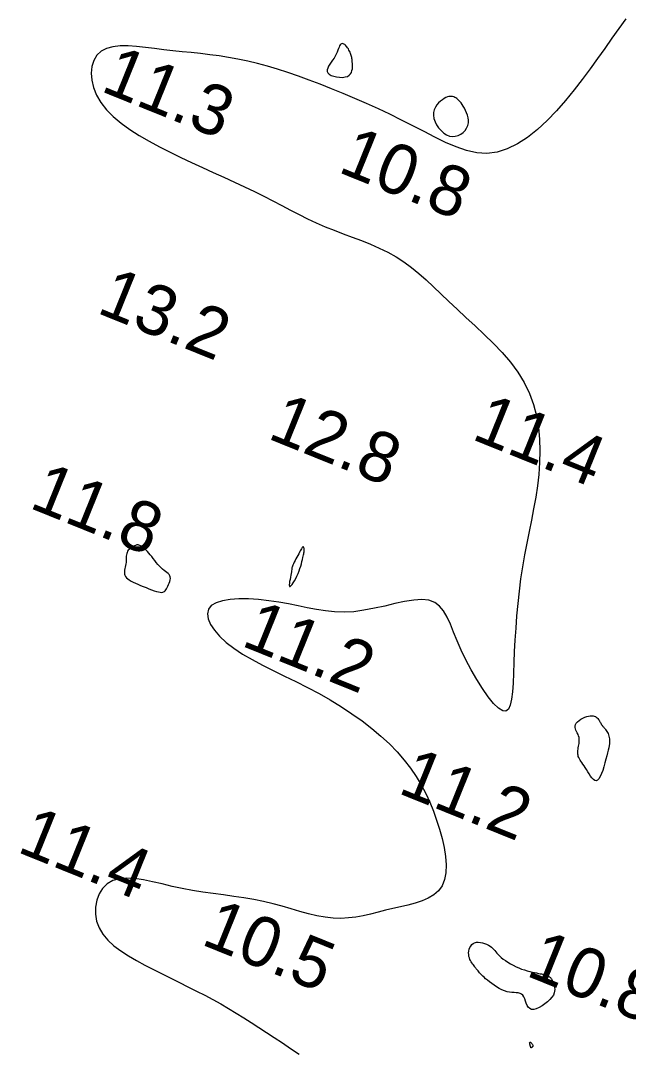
# Model space of a CAD drawing. Extents: x 3040093 to 3056816, y 408076 to 509144.
# Drawn here: x 3044038.6 to 3044099.1, y 439742.8 to 439845.5 of the extents above; entities that cross this region are included whole.
import ezdxf

# ---------------------------------------------------------------- set-up
doc = ezdxf.new("R2010")
doc.units = 0
doc.layers.add('V-CHAN-CONT-EL12-1112', color=7, linetype='Continuous')
doc.layers.add('V-TOPO-SOUN-0810', color=7, linetype='Continuous')

msp = doc.modelspace()

# ---------------------------------------------------------------- linework, layer by layer
at = {"layer": 'V-CHAN-CONT-EL12-1112'}
msp.add_lwpolyline([(3044098.88, 439845.71), (3044098.19, 439844.74), (3044097.49, 439843.76), (3044096.78, 439842.75), (3044096.06, 439841.73), (3044095.31, 439840.7), (3044094.53, 439839.66), (3044093.72, 439838.61), (3044092.86, 439837.57), (3044091.96, 439836.54), (3044091.02, 439835.57), (3044090.06, 439834.67), (3044089.08, 439833.88), (3044088.08, 439833.22), (3044087.06, 439832.72), (3044086.05, 439832.4), (3044085.03, 439832.28), (3044084.01, 439832.35), (3044082.99, 439832.57), (3044081.95, 439832.92), (3044080.91, 439833.37), (3044079.84, 439833.89), (3044078.76, 439834.46), (3044077.65, 439835.04), (3044076.52, 439835.61), (3044075.37, 439836.18), (3044074.21, 439836.72), (3044073.03, 439837.25), (3044071.86, 439837.77), (3044070.7, 439838.26), (3044069.55, 439838.72), (3044068.42, 439839.17), (3044067.32, 439839.59), (3044066.24, 439839.97), (3044065.19, 439840.34), (3044064.16, 439840.67), (3044063.15, 439840.97), (3044062.16, 439841.24), (3044061.19, 439841.48), (3044060.22, 439841.68), (3044059.28, 439841.85), (3044058.34, 439842), (3044057.41, 439842.12), (3044056.49, 439842.23), (3044055.57, 439842.33), (3044054.65, 439842.42), (3044053.74, 439842.52), (3044052.82, 439842.62), (3044051.9, 439842.74), (3044050.99, 439842.85), (3044050.1, 439842.95), (3044049.26, 439843), (3044048.47, 439843), (3044047.75, 439842.92), (3044047.11, 439842.75), (3044046.58, 439842.47), (3044046.15, 439842.07), (3044045.85, 439841.56), (3044045.66, 439840.96), (3044045.59, 439840.29), (3044045.64, 439839.58), (3044045.82, 439838.84), (3044046.12, 439838.09), (3044046.56, 439837.35), (3044047.12, 439836.64), (3044047.79, 439835.96), (3044048.57, 439835.31), (3044049.43, 439834.68), (3044050.36, 439834.08), (3044051.36, 439833.5), (3044052.39, 439832.95), (3044053.45, 439832.41), (3044054.52, 439831.88), (3044055.6, 439831.37), (3044056.69, 439830.87), (3044057.76, 439830.38), (3044058.82, 439829.9), (3044059.86, 439829.42), (3044060.87, 439828.95), (3044061.85, 439828.48), (3044062.79, 439828.01), (3044063.7, 439827.54), (3044064.58, 439827.08), (3044065.45, 439826.62), (3044066.31, 439826.18), (3044067.16, 439825.76), (3044068.02, 439825.35), (3044068.9, 439824.97), (3044069.79, 439824.61), (3044070.7, 439824.26), (3044071.61, 439823.92), (3044072.52, 439823.58), (3044073.42, 439823.22), (3044074.3, 439822.84), (3044075.15, 439822.43), (3044075.97, 439821.97), (3044076.75, 439821.46), (3044077.5, 439820.91), (3044078.24, 439820.3), (3044078.96, 439819.66), (3044079.7, 439818.98), (3044080.45, 439818.26), (3044081.23, 439817.5), (3044082.06, 439816.73), (3044082.94, 439815.92), (3044083.85, 439815.09), (3044084.77, 439814.23), (3044085.69, 439813.33), (3044086.56, 439812.41), (3044087.38, 439811.45), (3044088.12, 439810.45), (3044088.75, 439809.42), (3044089.27, 439808.35), (3044089.67, 439807.24), (3044089.96, 439806.1), (3044090.16, 439804.95), (3044090.28, 439803.78), (3044090.31, 439802.61), (3044090.28, 439801.44), (3044090.19, 439800.27), (3044090.06, 439799.12), (3044089.89, 439797.98), (3044089.68, 439796.84), (3044089.46, 439795.7), (3044089.23, 439794.56), (3044089, 439793.41), (3044088.77, 439792.24), (3044088.57, 439791.05), (3044088.39, 439789.84), (3044088.23, 439788.61), (3044088.1, 439787.38), (3044087.99, 439786.15), (3044087.9, 439784.94), (3044087.82, 439783.75), (3044087.76, 439782.6), (3044087.71, 439781.49), (3044087.68, 439780.43), (3044087.63, 439779.46), (3044087.58, 439778.59), (3044087.49, 439777.85), (3044087.36, 439777.26), (3044087.18, 439776.86), (3044086.93, 439776.65), (3044086.6, 439776.68), (3044086.19, 439776.95), (3044085.7, 439777.43), (3044085.16, 439778.09), (3044084.59, 439778.9), (3044084.02, 439779.8), (3044083.45, 439780.77), (3044082.93, 439781.76), (3044082.46, 439782.74), (3044082.06, 439783.67), (3044081.71, 439784.54), (3044081.39, 439785.34), (3044081.06, 439786.04), (3044080.71, 439786.65), (3044080.31, 439787.13), (3044079.83, 439787.49), (3044079.25, 439787.71), (3044078.54, 439787.78), (3044077.73, 439787.73), (3044076.82, 439787.58), (3044075.85, 439787.38), (3044074.84, 439787.14), (3044073.81, 439786.91), (3044072.77, 439786.71), (3044071.76, 439786.57), (3044070.79, 439786.53), (3044069.85, 439786.56), (3044068.94, 439786.65), (3044068.03, 439786.79), (3044067.12, 439786.97), (3044066.21, 439787.16), (3044065.27, 439787.35), (3044064.3, 439787.53), (3044063.3, 439787.67), (3044062.28, 439787.78), (3044061.28, 439787.84), (3044060.32, 439787.85), (3044059.44, 439787.79), (3044058.67, 439787.67), (3044058.03, 439787.47), (3044057.56, 439787.19), (3044057.28, 439786.82), (3044057.18, 439786.37), (3044057.25, 439785.87), (3044057.49, 439785.31), (3044057.87, 439784.72), (3044058.39, 439784.12), (3044059.04, 439783.51), (3044059.81, 439782.92), (3044060.67, 439782.34), (3044061.63, 439781.79), (3044062.65, 439781.24), (3044063.73, 439780.7), (3044064.85, 439780.15), (3044066, 439779.6), (3044067.15, 439779.02), (3044068.3, 439778.41), (3044069.42, 439777.77), (3044070.52, 439777.1), (3044071.57, 439776.4), (3044072.59, 439775.68), (3044073.55, 439774.93), (3044074.46, 439774.16), (3044075.31, 439773.38), (3044076.08, 439772.59), (3044076.78, 439771.78), (3044077.41, 439770.97), (3044077.97, 439770.14), (3044078.48, 439769.3), (3044078.93, 439768.45), (3044079.33, 439767.58), (3044079.7, 439766.69), (3044080.02, 439765.79), (3044080.31, 439764.87), (3044080.57, 439763.95), (3044080.77, 439763.04), (3044080.9, 439762.15), (3044080.96, 439761.32), (3044080.93, 439760.54), (3044080.8, 439759.85), (3044080.56, 439759.24), (3044080.2, 439758.74), (3044079.73, 439758.33), (3044079.18, 439758), (3044078.56, 439757.73), (3044077.87, 439757.51), (3044077.15, 439757.32), (3044076.41, 439757.15), (3044075.66, 439756.98), (3044074.91, 439756.79), (3044074.18, 439756.6), (3044073.44, 439756.42), (3044072.71, 439756.25), (3044071.97, 439756.12), (3044071.22, 439756.03), (3044070.47, 439755.98), (3044069.69, 439756), (3044068.9, 439756.1), (3044068.09, 439756.25), (3044067.26, 439756.45), (3044066.4, 439756.68), (3044065.53, 439756.94), (3044064.63, 439757.19), (3044063.71, 439757.44), (3044062.77, 439757.67), (3044061.8, 439757.87), (3044060.81, 439758.03), (3044059.8, 439758.18), (3044058.78, 439758.32), (3044057.75, 439758.46), (3044056.72, 439758.61), (3044055.7, 439758.77), (3044054.67, 439758.97), (3044053.66, 439759.18), (3044052.67, 439759.42), (3044051.71, 439759.64), (3044050.79, 439759.82), (3044049.92, 439759.95), (3044049.11, 439760), (3044048.38, 439759.94), (3044047.73, 439759.76), (3044047.18, 439759.43), (3044046.73, 439758.98), (3044046.38, 439758.43), (3044046.14, 439757.8), (3044046.02, 439757.12), (3044046.01, 439756.42), (3044046.13, 439755.72), (3044046.38, 439755.04), (3044046.76, 439754.4), (3044047.26, 439753.81), (3044047.86, 439753.26), (3044048.55, 439752.74), (3044049.3, 439752.24), (3044050.1, 439751.77), (3044050.94, 439751.32), (3044051.8, 439750.88), (3044052.66, 439750.45), (3044053.52, 439750.02), (3044054.38, 439749.59), (3044055.23, 439749.17), (3044056.07, 439748.74), (3044056.9, 439748.32), (3044057.71, 439747.88), (3044058.5, 439747.45), (3044059.27, 439747), (3044060.03, 439746.54), (3044060.79, 439746.08), (3044061.53, 439745.6), (3044062.29, 439745.11), (3044063.05, 439744.61), (3044063.83, 439744.1), (3044064.64, 439743.57), (3044065.47, 439743.02), (3044066.33, 439742.45)], dxfattribs=at)
for points in [[(3044069.32, 439840.17), (3044069.52, 439840.05), (3044069.77, 439839.97), (3044070.05, 439839.9), (3044070.34, 439839.87), (3044070.62, 439839.86), (3044070.89, 439839.9), (3044071.12, 439839.96), (3044071.3, 439840.07), (3044071.43, 439840.2), (3044071.52, 439840.36), (3044071.58, 439840.54), (3044071.62, 439840.73), (3044071.63, 439840.91), (3044071.63, 439841.09), (3044071.62, 439841.26), (3044071.61, 439841.41), (3044071.6, 439841.54), (3044071.59, 439841.66), (3044071.58, 439841.76), (3044071.56, 439841.86), (3044071.53, 439841.95), (3044071.51, 439842.05), (3044071.47, 439842.15), (3044071.43, 439842.25), (3044071.39, 439842.36), (3044071.33, 439842.47), (3044071.28, 439842.59), (3044071.22, 439842.7), (3044071.15, 439842.8), (3044071.08, 439842.9), (3044071.01, 439842.99), (3044070.93, 439843.07), (3044070.86, 439843.14), (3044070.78, 439843.19), (3044070.7, 439843.22), (3044070.63, 439843.23), (3044070.55, 439843.21), (3044070.48, 439843.17), (3044070.42, 439843.1), (3044070.35, 439843.01), (3044070.29, 439842.88), (3044070.23, 439842.73), (3044070.16, 439842.57), (3044070.09, 439842.39), (3044070, 439842.19), (3044069.9, 439841.99), (3044069.79, 439841.78), (3044069.65, 439841.58), (3044069.51, 439841.37), (3044069.37, 439841.17), (3044069.25, 439840.97), (3044069.16, 439840.79), (3044069.11, 439840.61), (3044069.11, 439840.45), (3044069.18, 439840.3)], [(3044079.75, 439835.76), (3044079.86, 439835.44), (3044080.02, 439835.12), (3044080.22, 439834.82), (3044080.46, 439834.55), (3044080.72, 439834.31), (3044081, 439834.13), (3044081.3, 439834.01), (3044081.59, 439833.96), (3044081.88, 439833.99), (3044082.16, 439834.07), (3044082.42, 439834.2), (3044082.65, 439834.37), (3044082.85, 439834.58), (3044083.01, 439834.81), (3044083.12, 439835.06), (3044083.18, 439835.32), (3044083.19, 439835.58), (3044083.16, 439835.83), (3044083.1, 439836.09), (3044083.01, 439836.34), (3044082.9, 439836.57), (3044082.79, 439836.79), (3044082.67, 439836.99), (3044082.56, 439837.16), (3044082.45, 439837.32), (3044082.34, 439837.45), (3044082.24, 439837.56), (3044082.13, 439837.66), (3044082.03, 439837.74), (3044081.93, 439837.81), (3044081.83, 439837.87), (3044081.72, 439837.92), (3044081.61, 439837.95), (3044081.5, 439837.97), (3044081.37, 439837.97), (3044081.24, 439837.95), (3044081.1, 439837.91), (3044080.94, 439837.85), (3044080.77, 439837.75), (3044080.59, 439837.63), (3044080.4, 439837.49), (3044080.21, 439837.31), (3044080.04, 439837.11), (3044079.89, 439836.89), (3044079.78, 439836.64), (3044079.71, 439836.37), (3044079.7, 439836.08)], [(3044052.48, 439788.52), (3044052.61, 439788.5), (3044052.72, 439788.51), (3044052.81, 439788.54), (3044052.89, 439788.59), (3044052.96, 439788.66), (3044053.02, 439788.74), (3044053.08, 439788.85), (3044053.16, 439788.98), (3044053.23, 439789.12), (3044053.3, 439789.27), (3044053.37, 439789.43), (3044053.42, 439789.59), (3044053.46, 439789.75), (3044053.48, 439789.9), (3044053.46, 439790.04), (3044053.42, 439790.16), (3044053.35, 439790.27), (3044053.25, 439790.37), (3044053.14, 439790.47), (3044053.01, 439790.58), (3044052.86, 439790.69), (3044052.71, 439790.81), (3044052.55, 439790.95), (3044052.4, 439791.11), (3044052.24, 439791.29), (3044052.08, 439791.48), (3044051.93, 439791.67), (3044051.77, 439791.87), (3044051.62, 439792.07), (3044051.48, 439792.25), (3044051.34, 439792.42), (3044051.2, 439792.58), (3044051.07, 439792.72), (3044050.95, 439792.83), (3044050.83, 439792.94), (3044050.72, 439793.02), (3044050.62, 439793.1), (3044050.52, 439793.15), (3044050.43, 439793.19), (3044050.35, 439793.22), (3044050.28, 439793.24), (3044050.2, 439793.24), (3044050.14, 439793.23), (3044050.06, 439793.21), (3044049.99, 439793.19), (3044049.92, 439793.15), (3044049.83, 439793.11), (3044049.75, 439793.06), (3044049.65, 439793), (3044049.56, 439792.94), (3044049.46, 439792.87), (3044049.37, 439792.79), (3044049.29, 439792.7), (3044049.22, 439792.6), (3044049.17, 439792.49), (3044049.13, 439792.37), (3044049.11, 439792.24), (3044049.09, 439792.1), (3044049.08, 439791.95), (3044049.08, 439791.8), (3044049.07, 439791.65), (3044049.06, 439791.49), (3044049.05, 439791.34), (3044049.02, 439791.18), (3044048.99, 439791.03), (3044048.95, 439790.88), (3044048.92, 439790.73), (3044048.9, 439790.59), (3044048.9, 439790.46), (3044048.91, 439790.32), (3044048.95, 439790.2), (3044049.02, 439790.08), (3044049.12, 439789.96), (3044049.24, 439789.85), (3044049.39, 439789.74), (3044049.57, 439789.63), (3044049.77, 439789.53), (3044049.99, 439789.42), (3044050.24, 439789.31), (3044050.5, 439789.19), (3044050.78, 439789.08), (3044051.06, 439788.97), (3044051.34, 439788.86), (3044051.61, 439788.76), (3044051.87, 439788.67), (3044052.1, 439788.6), (3044052.31, 439788.55)], [(3044065.48, 439790.21), (3044065.44, 439790.01), (3044065.41, 439789.8), (3044065.37, 439789.6), (3044065.35, 439789.41), (3044065.33, 439789.26), (3044065.34, 439789.14), (3044065.37, 439789.09), (3044065.43, 439789.1), (3044065.51, 439789.17), (3044065.62, 439789.29), (3044065.73, 439789.46), (3044065.85, 439789.66), (3044065.97, 439789.89), (3044066.1, 439790.13), (3044066.21, 439790.38), (3044066.31, 439790.64), (3044066.4, 439790.89), (3044066.47, 439791.13), (3044066.54, 439791.36), (3044066.59, 439791.58), (3044066.64, 439791.78), (3044066.68, 439791.97), (3044066.71, 439792.12), (3044066.74, 439792.26), (3044066.77, 439792.36), (3044066.79, 439792.45), (3044066.8, 439792.53), (3044066.81, 439792.59), (3044066.82, 439792.64), (3044066.82, 439792.69), (3044066.82, 439792.74), (3044066.82, 439792.79), (3044066.81, 439792.84), (3044066.81, 439792.89), (3044066.79, 439792.94), (3044066.78, 439792.98), (3044066.76, 439793.01), (3044066.74, 439793.03), (3044066.72, 439793.04), (3044066.69, 439793.03), (3044066.66, 439793.01), (3044066.63, 439792.97), (3044066.58, 439792.91), (3044066.54, 439792.83), (3044066.48, 439792.74), (3044066.42, 439792.63), (3044066.35, 439792.5), (3044066.27, 439792.35), (3044066.18, 439792.19), (3044066.09, 439792.02), (3044066, 439791.85), (3044065.91, 439791.67), (3044065.83, 439791.51), (3044065.76, 439791.36), (3044065.7, 439791.23), (3044065.65, 439791.12), (3044065.62, 439791.02), (3044065.6, 439790.94), (3044065.59, 439790.85), (3044065.57, 439790.77), (3044065.56, 439790.66), (3044065.54, 439790.54), (3044065.52, 439790.39)], [(3044094.16, 439773.15), (3044094.19, 439773.29), (3044094.21, 439773.44), (3044094.23, 439773.59), (3044094.23, 439773.74), (3044094.23, 439773.89), (3044094.21, 439774.04), (3044094.17, 439774.19), (3044094.11, 439774.34), (3044094.04, 439774.48), (3044093.97, 439774.62), (3044093.9, 439774.76), (3044093.85, 439774.9), (3044093.82, 439775.04), (3044093.82, 439775.17), (3044093.86, 439775.31), (3044093.94, 439775.45), (3044094.06, 439775.59), (3044094.22, 439775.72), (3044094.4, 439775.84), (3044094.59, 439775.95), (3044094.79, 439776.04), (3044094.98, 439776.12), (3044095.17, 439776.17), (3044095.33, 439776.2), (3044095.48, 439776.2), (3044095.62, 439776.19), (3044095.73, 439776.15), (3044095.84, 439776.11), (3044095.93, 439776.05), (3044096.01, 439775.98), (3044096.08, 439775.91), (3044096.15, 439775.83), (3044096.2, 439775.75), (3044096.25, 439775.67), (3044096.29, 439775.59), (3044096.34, 439775.51), (3044096.38, 439775.44), (3044096.42, 439775.37), (3044096.46, 439775.3), (3044096.5, 439775.24), (3044096.55, 439775.18), (3044096.59, 439775.13), (3044096.64, 439775.08), (3044096.69, 439775.02), (3044096.75, 439774.96), (3044096.81, 439774.89), (3044096.86, 439774.81), (3044096.92, 439774.73), (3044096.98, 439774.63), (3044097.04, 439774.52), (3044097.1, 439774.41), (3044097.15, 439774.28), (3044097.19, 439774.15), (3044097.22, 439774.02), (3044097.25, 439773.88), (3044097.25, 439773.73), (3044097.25, 439773.57), (3044097.24, 439773.41), (3044097.21, 439773.22), (3044097.17, 439773.01), (3044097.12, 439772.77), (3044097.05, 439772.5), (3044096.98, 439772.2), (3044096.89, 439771.85), (3044096.79, 439771.49), (3044096.69, 439771.11), (3044096.57, 439770.75), (3044096.45, 439770.42), (3044096.32, 439770.13), (3044096.19, 439769.9), (3044096.06, 439769.76), (3044095.92, 439769.71), (3044095.78, 439769.73), (3044095.64, 439769.83), (3044095.5, 439769.99), (3044095.36, 439770.18), (3044095.22, 439770.39), (3044095.09, 439770.61), (3044094.96, 439770.83), (3044094.83, 439771.03), (3044094.71, 439771.21), (3044094.6, 439771.37), (3044094.49, 439771.52), (3044094.4, 439771.65), (3044094.31, 439771.78), (3044094.24, 439771.9), (3044094.19, 439772.02), (3044094.14, 439772.14), (3044094.11, 439772.26), (3044094.1, 439772.38), (3044094.09, 439772.49), (3044094.09, 439772.62), (3044094.1, 439772.74), (3044094.12, 439772.87), (3044094.14, 439773.01)], [(3044084.08, 439750.82), (3044084.02, 439750.89), (3044083.97, 439750.96), (3044083.92, 439751.03), (3044083.86, 439751.1), (3044083.81, 439751.17), (3044083.75, 439751.25), (3044083.68, 439751.34), (3044083.61, 439751.43), (3044083.54, 439751.54), (3044083.46, 439751.65), (3044083.4, 439751.77), (3044083.33, 439751.9), (3044083.28, 439752.05), (3044083.24, 439752.2), (3044083.22, 439752.37), (3044083.21, 439752.54), (3044083.23, 439752.72), (3044083.27, 439752.9), (3044083.33, 439753.07), (3044083.41, 439753.23), (3044083.52, 439753.37), (3044083.65, 439753.48), (3044083.8, 439753.56), (3044083.98, 439753.6), (3044084.17, 439753.61), (3044084.38, 439753.59), (3044084.59, 439753.54), (3044084.8, 439753.48), (3044085, 439753.4), (3044085.19, 439753.3), (3044085.35, 439753.2), (3044085.49, 439753.1), (3044085.61, 439752.99), (3044085.71, 439752.88), (3044085.81, 439752.77), (3044085.91, 439752.65), (3044086.02, 439752.52), (3044086.14, 439752.38), (3044086.29, 439752.24), (3044086.46, 439752.09), (3044086.66, 439751.93), (3044086.89, 439751.77), (3044087.13, 439751.61), (3044087.39, 439751.46), (3044087.65, 439751.31), (3044087.93, 439751.17), (3044088.21, 439751.04), (3044088.49, 439750.93), (3044088.77, 439750.84), (3044089.04, 439750.76), (3044089.29, 439750.69), (3044089.54, 439750.63), (3044089.77, 439750.58), (3044089.98, 439750.54), (3044090.16, 439750.5), (3044090.32, 439750.47), (3044090.46, 439750.45), (3044090.58, 439750.42), (3044090.68, 439750.4), (3044090.76, 439750.38), (3044090.84, 439750.35), (3044090.9, 439750.33), (3044090.97, 439750.31), (3044091.03, 439750.28), (3044091.09, 439750.26), (3044091.15, 439750.23), (3044091.21, 439750.2), (3044091.26, 439750.16), (3044091.31, 439750.12), (3044091.35, 439750.08), (3044091.4, 439750.04), (3044091.43, 439750), (3044091.47, 439749.95), (3044091.5, 439749.89), (3044091.53, 439749.83), (3044091.56, 439749.76), (3044091.59, 439749.68), (3044091.63, 439749.59), (3044091.67, 439749.48), (3044091.71, 439749.36), (3044091.75, 439749.23), (3044091.78, 439749.08), (3044091.8, 439748.91), (3044091.78, 439748.74), (3044091.73, 439748.55), (3044091.65, 439748.34), (3044091.51, 439748.13), (3044091.31, 439747.9), (3044091.08, 439747.67), (3044090.81, 439747.46), (3044090.52, 439747.26), (3044090.23, 439747.1), (3044089.95, 439746.98), (3044089.69, 439746.91), (3044089.47, 439746.91), (3044089.29, 439746.99), (3044089.15, 439747.13), (3044089.04, 439747.31), (3044088.95, 439747.52), (3044088.87, 439747.74), (3044088.8, 439747.96), (3044088.71, 439748.16), (3044088.61, 439748.33), (3044088.48, 439748.44), (3044088.33, 439748.51), (3044088.16, 439748.55), (3044087.96, 439748.57), (3044087.75, 439748.59), (3044087.52, 439748.6), (3044087.29, 439748.62), (3044087.04, 439748.67), (3044086.78, 439748.76), (3044086.52, 439748.87), (3044086.25, 439749), (3044086, 439749.15), (3044085.75, 439749.32), (3044085.51, 439749.48), (3044085.29, 439749.65), (3044085.08, 439749.81), (3044084.9, 439749.97), (3044084.75, 439750.11), (3044084.61, 439750.23), (3044084.49, 439750.35), (3044084.39, 439750.47), (3044084.3, 439750.57), (3044084.22, 439750.66), (3044084.15, 439750.74)], [(3044089.6, 439743.3), (3044089.61, 439743.26), (3044089.6, 439743.23), (3044089.59, 439743.2), (3044089.57, 439743.18), (3044089.55, 439743.16), (3044089.53, 439743.14), (3044089.51, 439743.12), (3044089.49, 439743.11), (3044089.48, 439743.1), (3044089.47, 439743.09), (3044089.46, 439743.08), (3044089.45, 439743.08), (3044089.44, 439743.07), (3044089.44, 439743.07), (3044089.43, 439743.07), (3044089.43, 439743.07), (3044089.42, 439743.08), (3044089.42, 439743.09), (3044089.41, 439743.1), (3044089.4, 439743.13), (3044089.39, 439743.16), (3044089.38, 439743.19), (3044089.36, 439743.24), (3044089.35, 439743.29), (3044089.33, 439743.36), (3044089.31, 439743.42), (3044089.3, 439743.49), (3044089.29, 439743.54), (3044089.28, 439743.59), (3044089.29, 439743.63), (3044089.3, 439743.65), (3044089.33, 439743.65), (3044089.37, 439743.63), (3044089.41, 439743.6), (3044089.45, 439743.56), (3044089.49, 439743.51), (3044089.53, 439743.45), (3044089.57, 439743.4), (3044089.59, 439743.35)]]:
    msp.add_lwpolyline(points, close=True, dxfattribs=at)

# ---------------------------------------------------------------- texts
at = {"layer": 'V-TOPO-SOUN-0810'}
for s, p in [('11.3 ', (3044046.41, 439838.54)), ('10.8 ', (3044070.06, 439830.47)), ('13.2 ', (3044046.02, 439816.43)), ('12.8 ', (3044063.04, 439803.9)), ('11.4 ', (3044083.38, 439803.83)), ('11.8 ', (3044039.29, 439796.98)), ('11.2 ', (3044060.42, 439783.23)), ('11.2 ', (3044076.04, 439768.53)), ('11.4 ', (3044038.08, 439762.66)), ('10.5 ', (3044056.42, 439753.44)), ('10.8 ', (3044088.8, 439750.32))]:
    msp.add_text(s, height=5, rotation=338, dxfattribs=at).set_placement(p)

doc.saveas('drawing.dxf')
